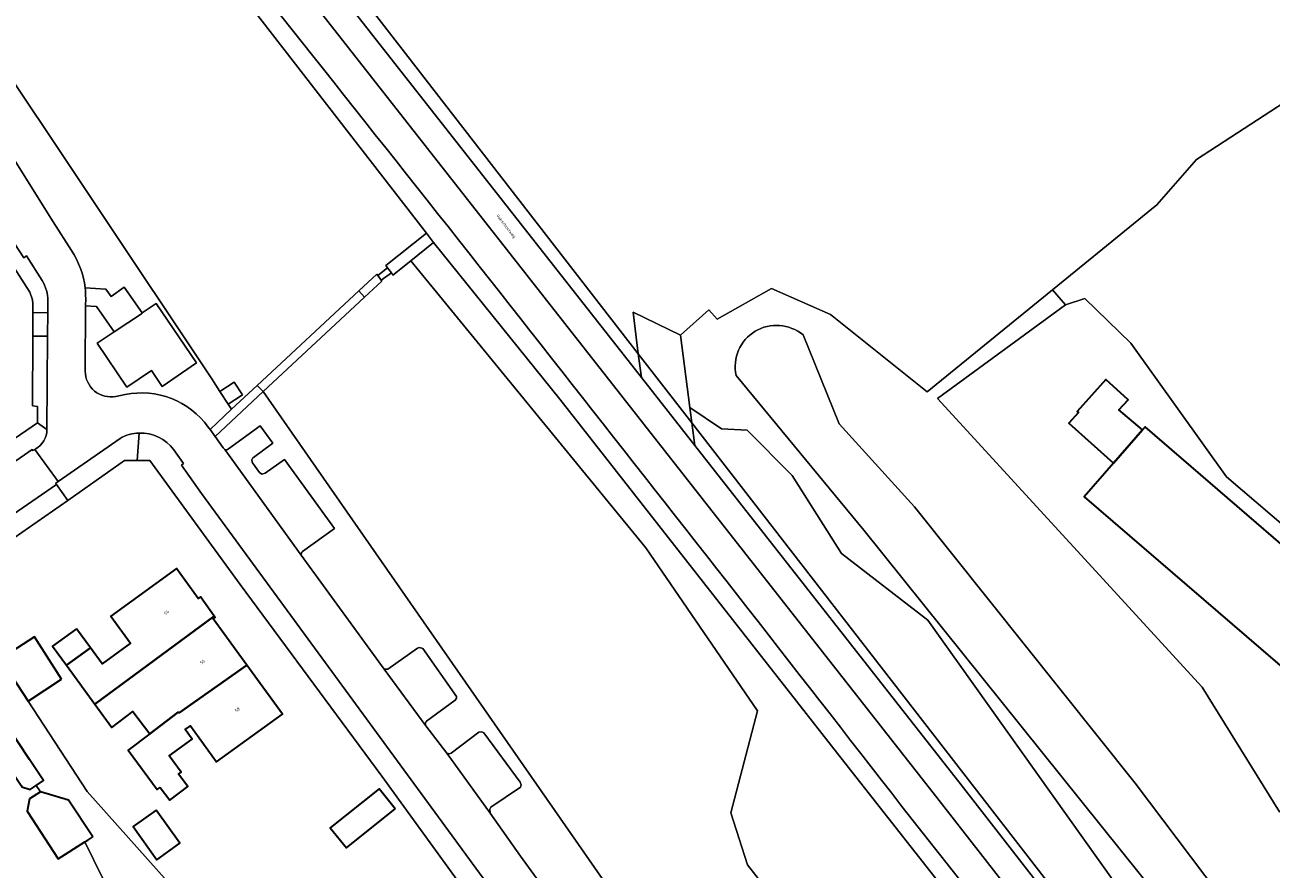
# Model space of a CAD drawing. Header units: metres. Extents: x 197700 to 204338, y 317132 to 325229.
# Tile 355 of 656: x 199449 to 199596, y 320561 to 320661. Entities that reach past the tile are written whole.
import ezdxf
from ezdxf.enums import TextEntityAlignment as Align

# ---------------------------------------------------------------- set-up
doc = ezdxf.new("R2010")
doc.units = ezdxf.units.M
for name, color, linetype, lineweight in [('B-WE-GR-BOS_GEMENGD-GV', 40, 'Continuous', 13), ('B-WE-GR-BOS_LOOF-GV', 40, 'Continuous', 13), ('B-WE-GR-GROENVOORZIENING-GV', 80, 'Continuous', 18), ('B-WE-IE-TERREINAFSCHEIDING_KUNSTMATIG_HEKWERK-G', 20, 'IE-TERREINAFSCHEIDING-KUNSTMATIG', 18), ('B-WE-OG-BEBOUWING-GV', 7, 'Continuous', 35), ('B-WE-OG-BEBOUWING-T18', 10, 'Continuous', 18), ('B-WE-OG-BEBOUWING_LAGE TRAFO-GV', 7, 'Continuous', 18), ('B-WE-OG-TERREIN_CULTUURSCHEIDING-GV', 7, 'Continuous', 18), ('B-WE-OG-TERREIN_ERF-GV', 7, 'Continuous', 18), ('B-WE-OG-TERREIN_ONBEGROEID-GV', 7, 'Continuous', 18), ('B-WE-OG-TOPOGRAFIE-T18', 10, 'Continuous', 18), ('B-WE-VH-ONVERHARD-GV', 252, 'Continuous', 18), ('B-WE-VH-VERHARDING_ASFALT-GV', 252, 'Continuous', 18), ('B-WE-VH-VERHARDING_BEDRIJFSVLOERPLAAT-GV', 252, 'Continuous', 18), ('B-WE-VH-VERHARDING_BETONSTRAATSTEEN-GV', 252, 'Continuous', 18), ('B-WE-VH-VERHARDING_GESLOTEN-GV', 252, 'Continuous', 18), ('B-WE-VH-VERHARDING_SIERBESTRATING-GV', 252, 'Continuous', 18), ('B-WE-VH-VERHARDING_TEGEL-GV', 252, 'Continuous', 18)]:
    doc.layers.add(name, color=color, linetype=linetype, lineweight=lineweight)
doc.styles.add('NLCS-ISO-M200-T18', font='NLCS-ISO.ttf', dxfattribs={"height": 0.36})
doc.linetypes.add('IE-TERREINAFSCHEIDING-KUNSTMATIG', pattern='A,4,[82,NLCS.SHX,S=0.75,R=90,X=0,Y=0],4,-2', length=10)

msp = doc.modelspace()

# ---------------------------------------------------------------- linework, layer by layer
at = {"layer": 'B-WE-GR-BOS_GEMENGD-GV'}
for points in [[(199472.411, 320617.623), (199474.103, 320618.732), (199475.084, 320617.234), (199473.393, 320616.125), (199473.788, 320615.524), (199476.784, 320618.34), (199488.759, 320629.439), (199490.865, 320631.396), (199490.96, 320631.27), (199492.119, 320632.162), (199491.914, 320632.438), (199496.677, 320636.248), (199468.056, 320673.223)], [(199444.097, 320660.123), (199471.468, 320619.089), (199472.411, 320617.623)]]:
    msp.add_lwpolyline(points, dxfattribs=at)
at = {"layer": 'B-WE-GR-BOS_LOOF-GV'}
for points in [[(199606.371, 320657.364), (199587.193, 320644.893), (199582.534, 320639.579), (199570.29, 320629.589), (199571.814, 320627.826), (199574.076, 320628.558), (199579.478, 320623.28), (199590.734, 320607.574), (199599.577, 320600)], [(199575.549, 320509.293), (199534.429, 320561.957), (199532.451, 320568.086), (199535.615, 320580.048), (199522.466, 320599.228), (199494.856, 320632.995), (199492.755, 320631.308), (199492.567, 320631.56), (199491.385, 320630.701), (199491.464, 320630.59), (199489.411, 320628.699), (199477.492, 320617.609), (199517.962, 320559.457)], [(199571.814, 320627.826), (199570.29, 320629.589), (199555.555, 320617.566), (199544.178, 320626.675), (199537.243, 320629.711), (199530.847, 320626.14), (199529.876, 320627.217), (199526.556, 320624.221), (199527.645, 320615.724), (199531.368, 320613.24), (199534.402, 320613.05), (199539.678, 320607.739), (199545.484, 320598.554), (199555.619, 320590.742), (199579.372, 320557.383), (199608.314, 320526.222), (199614.398, 320527.004)], [(199617.29, 320537.646), (199617.29, 320542.887), (199623.828, 320549.029), (199626.468, 320552.932), (199621.075, 320556.384), (199596.952, 320568.204), (199587.85, 320582.844), (199556.753, 320616.786), (199571.814, 320627.826)], [(199540.952, 320624.262), (199545.18, 320613.796), (199554.055, 320604.042), (199579.972, 320571.567), (199593.108, 320554.141)], [(199613.667, 320527.324), (199610.301, 320527.494), (199583.012, 320557.803), (199548.086, 320601.301), (199533.08, 320619.505)]]:
    msp.add_lwpolyline(points, dxfattribs=at)
msp.add_lwpolyline([(199533.08, 320619.505, -0.7133377), (199540.952, 320624.262)], format="xyb", dxfattribs=at)
at = {"layer": 'B-WE-GR-GROENVOORZIENING-GV'}
for points in [[(199521.949, 320619.254), (199521.592, 320622.056), (199477.249, 320679.306), (199455.072, 320713.602), (199444.319, 320735.345), (199436.547, 320754.115), (199435.68, 320753.155), (199443.602, 320733.703), (199447.72, 320724.058), (199453.188, 320713.073), (199456.436, 320706.978), (199458.546, 320703.348), (199465.595, 320691.892), (199468.89, 320687.203), (199473.718, 320680.731)], [(199450.417, 320624.138), (199452.158, 320624.125), (199452.177, 320626.858), (199450.428, 320626.892)], [(199527.873, 320613.947), (199528.217, 320611.264), (199559.52, 320571.365), (199583.816, 320540.126), (199598.985, 320520.803), (199600.038, 320520.777)]]:
    msp.add_lwpolyline(points, close=True, dxfattribs=at)
msp.add_lwpolyline([(199540.952, 320624.262, 0.7133377), (199533.08, 320619.505)], format="xyb", dxfattribs=at)
for points in [[(199593.108, 320554.141), (199579.972, 320571.567), (199554.055, 320604.042), (199545.18, 320613.796), (199540.952, 320624.262)], [(199533.08, 320619.505), (199548.086, 320601.301), (199583.012, 320557.803), (199610.301, 320527.494), (199613.667, 320527.324)]]:
    msp.add_lwpolyline(points, dxfattribs=at)
at = {"layer": 'B-WE-IE-TERREINAFSCHEIDING_KUNSTMATIG_HEKWERK-G'}
for points in [[(199459.614, 320628.793), (199461.163, 320629.889), (199463.273, 320626.857)], [(199457.908, 320627.618), (199459.971, 320624.617)], [(199459.971, 320624.617), (199457.981, 320623.287), (199461.466, 320618.107), (199464.368, 320620.068), (199465.629, 320618.194), (199469.644, 320620.993), (199464.909, 320627.969), (199463.273, 320626.857)]]:
    msp.add_lwpolyline(points, dxfattribs=at)
at = {"layer": 'B-WE-OG-BEBOUWING-GV'}
for points in [[(199577.442, 320609.194), (199580.841, 320613.096), (199578.066, 320615.446), (199579.15, 320616.65), (199576.53, 320619.01), (199573.17, 320615.28), (199573.319, 320615.146), (199572.2, 320613.899)], [(199457.2, 320587.48), (199454.37, 320585.42), (199457.72, 320580.83), (199471.757, 320591.211), (199470.13, 320593.455), (199469.876, 320593.271), (199467.3, 320596.813), (199459.588, 320591.203), (199461.91, 320588.01), (199458.58, 320585.59)], [(199464.179, 320577.376), (199467.52, 320579.92), (199467.61, 320579.81), (199475.577, 320585.435), (199471.619, 320590.875), (199471.87, 320591.055), (199471.757, 320591.211), (199457.72, 320580.83), (199459.72, 320578.09), (199462.194, 320579.983)], [(199455.573, 320589.714), (199452.747, 320587.673), (199454.37, 320585.42), (199457.2, 320587.48)], [(199453.81, 320583.79), (199450.61, 320588.76), (199446.62, 320586.17), (199449.86, 320581.22)], [(199465.391, 320571.055), (199466.523, 320569.554), (199468.642, 320571.152), (199467.539, 320572.615), (199467.85, 320572.84), (199466.444, 320574.778), (199469.151, 320576.749), (199468.335, 320577.87), (199468.94, 320578.31), (199472.021, 320574.07), (199479.756, 320579.691), (199475.577, 320585.435), (199467.61, 320579.81), (199467.52, 320579.92), (199464.179, 320577.376), (199461.65, 320575.45), (199465.04, 320570.8)], [(199443.609, 320567.67), (199444.493, 320566.37), (199445.658, 320566.369), (199447.092, 320567.354), (199447.361, 320568.34), (199446.539, 320569.612), (199447.26, 320570.09), (199445.284, 320573.07), (199447.073, 320574.256), (199449.049, 320571.276), (199449.143, 320571.133), (199450.101, 320570.821), (199450.816, 320571.295), (199451.681, 320571.868), (199451.371, 320572.337), (199450.05, 320574.33), (199447.297, 320578.493), (199435.597, 320570.702), (199439.46, 320564.92), (199439.582, 320565.001), (199442.957, 320567.238)], [(199457.486, 320565.244), (199454.6, 320569.552), (199451.321, 320570.533), (199450.048, 320569.701), (199449.753, 320568.282), (199453.405, 320562.647), (199456.548, 320564.647), (199456.805, 320564.811), (199456.885, 320564.862)], [(199493.019, 320568.547), (199491.118, 320570.911), (199485.388, 320566.3), (199487.289, 320563.938)], [(199464.919, 320568.403), (199462.206, 320566.458), (199465, 320562.56), (199467.713, 320564.505)]]:
    msp.add_lwpolyline(points, close=True, dxfattribs=at)
msp.add_lwpolyline([(199609.35, 320589.17), (199581.15, 320613.45), (199580.841, 320613.096), (199577.442, 320609.194), (199573.98, 320605.22), (199600.08, 320582.77)], dxfattribs=at)
at = {"layer": 'B-WE-OG-BEBOUWING_LAGE TRAFO-GV'}
msp.add_lwpolyline([(199473.393, 320616.125), (199475.084, 320617.234), (199474.103, 320618.732), (199472.411, 320617.623)], close=True, dxfattribs=at)
at = {"layer": 'B-WE-OG-TERREIN_CULTUURSCHEIDING-GV'}
for points in [[(199612.226, 320500), (199608.061, 320504.679), (199581.366, 320538.217), (199556.954, 320569.533), (199471.402, 320678.632), (199466.387, 320685.274), (199459.657, 320695.169), (199455.913, 320701.434), (199453.618, 320705.516), (199450.413, 320711.549), (199446.832, 320718.724), (199442.839, 320727.359), (199440.67, 320732.438), (199433.353, 320750.735), (199431.226, 320755.613), (199429.904, 320758.884), (199428.655, 320762.38), (199426.687, 320764.115), (199425.662, 320766.682), (199423.032, 320769.464), (199422.117, 320769.073), (199427.566, 320753.968)], [(199471.042, 320613.431), (199471.252, 320613.14), (199473.788, 320615.524), (199473.393, 320616.125), (199472.411, 320617.623), (199471.468, 320619.089), (199444.097, 320660.123), (199440.338, 320657.729), (199440.289, 320657.54), (199452.798, 320637.585), (199454.964, 320634.212)], [(199576.037, 320535.582), (199545.417, 320574.492), (199512.358, 320616.703), (199497.51, 320635.127), (199494.856, 320632.995), (199522.466, 320599.228), (199535.615, 320580.048), (199532.451, 320568.086), (199534.429, 320561.957), (199575.549, 320509.293), (199576.073, 320510.213), (199576.78, 320511.152), (199578.308, 320512.52), (199582.85, 320515.824), (199584.075, 320516.317), (199588.751, 320519.734)], [(199456.569, 320629.792), (199458.993, 320629.651), (199459.614, 320628.793), (199461.163, 320629.889), (199463.273, 320626.857)], [(199463.273, 320626.857), (199464.909, 320627.969), (199469.644, 320620.993), (199465.629, 320618.194), (199464.368, 320620.068), (199461.466, 320618.107), (199457.981, 320623.287), (199459.971, 320624.617), (199457.908, 320627.618), (199456.631, 320627.699), (199456.587, 320620.011)], [(199460.197, 320617.042), (199461.269, 320617.26)], [(199549.882, 320509.353), (199539.014, 320523.709), (199538.814, 320525.566), (199539.432, 320527.355), (199531.5, 320538.746), (199528.393, 320539.414), (199524.561, 320544.132), (199518.236, 320553.289), (199517.962, 320556.344), (199517.962, 320559.457), (199477.492, 320617.609), (199471.849, 320612.31), (199472.786, 320611.009), (199472.978, 320610.799)], [(199614.398, 320527.004), (199608.314, 320526.222), (199579.372, 320557.383), (199555.619, 320590.742), (199545.484, 320598.554), (199539.678, 320607.739), (199534.402, 320613.05), (199531.368, 320613.24), (199527.645, 320615.724), (199527.873, 320613.947), (199600.038, 320520.777)], [(199473.421, 320610.855), (199477.161, 320613.58), (199478.628, 320611.528), (199476.361, 320609.864)], [(199476.263, 320609.24), (199477.085, 320608.077), (199477.361, 320607.903), (199477.726, 320607.997), (199480.002, 320609.635), (199485.866, 320601.511), (199482.14, 320598.807)], [(199481.968, 320598.373), (199491.732, 320584.945), (199492.151, 320584.949), (199495.64, 320587.441), (199495.871, 320587.523), (199496.26, 320587.406), (199500.215, 320581.752), (199500.206, 320581.541), (199500.056, 320581.327), (199496.682, 320578.842), (199496.552, 320578.584), (199496.608, 320578.287), (199499.101, 320575.099), (199499.418, 320575.021), (199499.59, 320575.086), (199502.842, 320577.569), (199503.188, 320577.587), (199503.438, 320577.473), (199507.707, 320571.657), (199507.832, 320571.376), (199507.747, 320571.091), (199504.249, 320568.725), (199504.125, 320568.506), (199504.171, 320568.048), (199507.733, 320562.966), (199513.891, 320554.517)], [(199552.581, 320568.813), (199576.488, 320538.515), (199600.451, 320508.266), (199611.141, 320495.886), (199621.741, 320486.469), (199635.4, 320476.675), (199635.953, 320477.387), (199636.877, 320478.575), (199637.434, 320479.292), (199637.528, 320479.429), (199637.29, 320479.575)]]:
    msp.add_lwpolyline(points, dxfattribs=at)
for points in [[(199474.778, 320667.853, -0.0031234), (199552.581, 320568.813)], [(199454.964, 320634.212, -0.1172423), (199456.569, 320629.792)], [(199456.587, 320620.011, 0.4759367), (199460.197, 320617.042)], [(199461.269, 320617.26, -0.2947692), (199471.042, 320613.431)], [(199472.978, 320610.799, 0.2619456), (199473.421, 320610.855)], [(199476.361, 320609.864, 0.4200818), (199476.263, 320609.24)], [(199482.14, 320598.807, 0.276847), (199481.968, 320598.373)]]:
    msp.add_lwpolyline(points, format="xyb", dxfattribs=at)
at = {"layer": 'B-WE-OG-TERREIN_ERF-GV'}
for points in [[(199435.643, 320756.297), (199435.667, 320756.238), (199436.547, 320754.115), (199444.319, 320735.345), (199455.072, 320713.602), (199477.249, 320679.306), (199521.592, 320622.056), (199520.97, 320626.942), (199526.556, 320624.221), (199529.876, 320627.217), (199530.847, 320626.14), (199537.243, 320629.711), (199544.178, 320626.675), (199555.555, 320617.566), (199570.29, 320629.589), (199582.534, 320639.579), (199587.193, 320644.893), (199606.371, 320657.364)], [(199437.201, 320604.468), (199450.957, 320613.92), (199450.959, 320615.853), (199450.384, 320615.913), (199450.417, 320624.138), (199450.428, 320626.892), (199450.432, 320627.954), (199450.383, 320628.397), (199450.055, 320629.312), (199446.67, 320634.623)], [(199599.577, 320600), (199590.734, 320607.574), (199579.478, 320623.28), (199574.076, 320628.558), (199571.814, 320627.826), (199556.753, 320616.786), (199587.85, 320582.844), (199596.952, 320568.204)], [(199600.08, 320582.77), (199573.98, 320605.22), (199577.442, 320609.194), (199572.2, 320613.899), (199573.319, 320615.146), (199573.17, 320615.28), (199576.53, 320619.01), (199579.15, 320616.65), (199578.066, 320615.446), (199580.841, 320613.096), (199581.15, 320613.45), (199609.35, 320589.17)], [(199474.791, 320594.902), (199464.184, 320609.499), (199462.7, 320609.495), (199461.215, 320609.49), (199454.526, 320604.804), (199448.228, 320600.392), (199446.615, 320599.287), (199440.464, 320594.998), (199446.62, 320586.17), (199450.61, 320588.76), (199453.81, 320583.79), (199449.86, 320581.22), (199456.829, 320570.573), (199466.207, 320560.031), (199466.652, 320559.378), (199469.391, 320555.358), (199478.441, 320542.075), (199496.431, 320516.324), (199521.672, 320480.193), (199543.696, 320450.143), (199547.521, 320446.944)], [(199559.211, 320444.386), (199575.628, 320456.463), (199563.821, 320472.513), (199535.389, 320511.752), (199507.479, 320550.289), (199503.451, 320555.837), (199491.445, 320572.364), (199474.791, 320594.902)], [(199459.65, 320558.36), (199456.548, 320564.647), (199453.405, 320562.647), (199449.753, 320568.282), (199450.048, 320569.701), (199451.321, 320570.533), (199450.816, 320571.295), (199450.101, 320570.821), (199449.143, 320571.133)]]:
    msp.add_lwpolyline(points, dxfattribs=at)
for points in [[(199467.539, 320572.615), (199468.642, 320571.152), (199466.523, 320569.554), (199465.391, 320571.055), (199465.04, 320570.8), (199461.65, 320575.45), (199464.179, 320577.376), (199462.194, 320579.983), (199459.72, 320578.09), (199457.72, 320580.83), (199454.37, 320585.42), (199452.747, 320587.673), (199455.573, 320589.714), (199457.2, 320587.48), (199458.58, 320585.59), (199461.91, 320588.01), (199459.588, 320591.203), (199467.3, 320596.813), (199469.876, 320593.271), (199470.13, 320593.455), (199471.757, 320591.211), (199471.87, 320591.055), (199471.619, 320590.875), (199475.577, 320585.435), (199479.756, 320579.691), (199472.021, 320574.07), (199468.94, 320578.31), (199468.335, 320577.87), (199469.151, 320576.749), (199466.444, 320574.778), (199467.85, 320572.84)], [(199493.019, 320568.547), (199487.289, 320563.938), (199485.388, 320566.3), (199491.118, 320570.911)], [(199464.919, 320568.403), (199467.713, 320564.505), (199465, 320562.56), (199462.206, 320566.458)]]:
    msp.add_lwpolyline(points, close=True, dxfattribs=at)
at = {"layer": 'B-WE-OG-TERREIN_ONBEGROEID-GV'}
msp.add_lwpolyline([(199459.971, 320624.617), (199457.981, 320623.287), (199461.466, 320618.107), (199464.368, 320620.068), (199465.629, 320618.194), (199469.644, 320620.993), (199464.909, 320627.969), (199463.273, 320626.857), (199463.181, 320626.75)], close=True, dxfattribs=at)
at = {"layer": 'B-WE-VH-ONVERHARD-GV'}
for points in [[(199468.056, 320673.223), (199496.677, 320636.248)], [(199496.677, 320636.248), (199497.51, 320635.127), (199512.358, 320616.703), (199545.417, 320574.492), (199576.037, 320535.582)], [(199634.374, 320475.383), (199635.4, 320476.675), (199621.741, 320486.469), (199611.141, 320495.886), (199600.451, 320508.266), (199576.488, 320538.515), (199552.581, 320568.813)]]:
    msp.add_lwpolyline(points, dxfattribs=at)
msp.add_lwpolyline([(199552.581, 320568.813, 0.0031234), (199474.778, 320667.853)], format="xyb", dxfattribs=at)
at = {"layer": 'B-WE-VH-VERHARDING_ASFALT-GV'}
for points in [[(199598.985, 320520.803), (199583.816, 320540.126), (199559.52, 320571.365), (199528.217, 320611.264), (199521.949, 320619.254), (199473.718, 320680.731), (199468.89, 320687.203), (199465.595, 320691.892), (199458.546, 320703.348), (199456.436, 320706.978), (199453.188, 320713.073), (199447.72, 320724.058)], [(199446.832, 320718.724), (199450.413, 320711.549), (199453.618, 320705.516), (199455.913, 320701.434), (199459.657, 320695.169), (199466.387, 320685.274), (199471.402, 320678.632), (199556.954, 320569.533), (199581.366, 320538.217), (199608.061, 320504.679)], [(199454.964, 320634.212), (199452.798, 320637.585), (199440.289, 320657.54), (199436.092, 320664.265), (199435.993, 320664.414), (199433.771, 320667.788), (199433.722, 320667.895), (199429.414, 320674.715), (199422.796, 320685.087), (199418.414, 320682.289), (199418.217, 320682.163), (199447.174, 320636.718), (199449.37, 320633.328), (199449.688, 320633.555), (199451.504, 320630.66)], [(199452.186, 320628.26), (199452.177, 320626.858), (199452.158, 320624.125), (199452.084, 320613.155)], [(199456.587, 320620.011), (199456.631, 320627.699), (199456.636, 320628.569)], [(199461.269, 320617.26), (199460.197, 320617.042)], [(199466.984, 320610.773), (199468.144, 320609.152), (199467.891, 320608.939), (199470.236, 320605.615), (199509.763, 320551.607), (199513.891, 320554.517), (199507.733, 320562.966), (199504.171, 320568.048), (199499.101, 320575.099), (199496.608, 320578.287), (199491.732, 320584.945), (199481.968, 320598.373), (199472.978, 320610.799), (199472.786, 320611.009), (199471.849, 320612.31), (199471.252, 320613.14), (199471.042, 320613.431)], [(199450.717, 320610.835), (199450.67, 320610.808), (199453.422, 320607.051), (199460.675, 320612.094)]]:
    msp.add_lwpolyline(points, dxfattribs=at)
for points in [[(199456.569, 320629.792, 0.1172423), (199454.964, 320634.212)], [(199451.504, 320630.66, -0.1431413), (199452.186, 320628.26)], [(199456.636, 320628.569, 0.0302076), (199456.569, 320629.792)], [(199460.197, 320617.042, -0.4759367), (199456.587, 320620.011)], [(199471.042, 320613.431, 0.2947692), (199461.269, 320617.26)], [(199452.084, 320613.155, -0.2691996), (199450.717, 320610.835)], [(199460.675, 320612.094, -0.1224501), (199462.922, 320612.735)], [(199462.922, 320612.735, -0.2466785), (199466.984, 320610.773)]]:
    msp.add_lwpolyline(points, format="xyb", dxfattribs=at)
for points in [[(199521.949, 320619.254), (199528.217, 320611.264), (199527.873, 320613.947), (199521.592, 320622.056)], [(199436.503, 320595.12), (199445.3, 320601.216), (199446.91, 320602.333), (199453.196, 320606.687), (199453.084, 320606.816), (199453.422, 320607.051), (199450.67, 320610.808), (199450.424, 320610.67), (199450.328, 320610.785), (199438.515, 320602.585), (199432.988, 320598.749), (199429.653, 320596.434), (199420.074, 320589.785), (199420.192, 320589.605), (199420.046, 320589.503), (199422.652, 320585.749), (199422.794, 320585.857), (199422.917, 320585.707), (199423.827, 320586.338), (199425.536, 320587.522), (199425.607, 320587.571), (199435.073, 320594.13)]]:
    msp.add_lwpolyline(points, close=True, dxfattribs=at)
at = {"layer": 'B-WE-VH-VERHARDING_BEDRIJFSVLOERPLAAT-GV'}
for points in [[(199492.567, 320631.56), (199492.119, 320632.162), (199490.96, 320631.27), (199491.385, 320630.701)], [(199477.492, 320617.609), (199489.411, 320628.699), (199488.759, 320629.439), (199476.784, 320618.34)]]:
    msp.add_lwpolyline(points, close=True, dxfattribs=at)
at = {"layer": 'B-WE-VH-VERHARDING_BETONSTRAATSTEEN-GV'}
for points in [[(199450.957, 320613.92), (199437.201, 320604.468), (199438.515, 320602.585), (199450.328, 320610.785), (199450.424, 320610.67), (199450.67, 320610.808), (199450.717, 320610.835)], [(199452.084, 320613.155), (199450.957, 320613.92)], [(199476.361, 320609.864), (199478.628, 320611.528), (199477.161, 320613.58), (199473.421, 320610.855)], [(199472.978, 320610.799), (199481.968, 320598.373)], [(199482.14, 320598.807), (199485.866, 320601.511), (199480.002, 320609.635), (199477.726, 320607.997), (199477.361, 320607.903), (199477.085, 320608.077), (199476.263, 320609.24)], [(199466.207, 320560.031), (199456.829, 320570.573), (199449.86, 320581.22), (199446.62, 320586.17)], [(199447.297, 320578.493), (199450.05, 320574.33), (199451.371, 320572.337), (199451.681, 320571.868), (199450.816, 320571.295), (199451.321, 320570.533), (199454.6, 320569.552), (199457.486, 320565.244), (199456.885, 320564.862), (199456.805, 320564.811), (199456.548, 320564.647), (199459.65, 320558.36)]]:
    msp.add_lwpolyline(points, dxfattribs=at)
for points in [[(199450.717, 320610.835, 0.2691996), (199452.084, 320613.155)], [(199473.421, 320610.855, -0.2619456), (199472.978, 320610.799)], [(199476.263, 320609.24, -0.4200818), (199476.361, 320609.864)], [(199481.968, 320598.373, -0.276847), (199482.14, 320598.807)]]:
    msp.add_lwpolyline(points, format="xyb", dxfattribs=at)
for points in [[(199446.91, 320602.333), (199448.228, 320600.392), (199454.526, 320604.804), (199453.196, 320606.687)], [(199496.608, 320578.287), (199496.552, 320578.584), (199496.682, 320578.842), (199500.056, 320581.327), (199500.206, 320581.541), (199500.215, 320581.752), (199496.26, 320587.406), (199495.871, 320587.523), (199495.64, 320587.441), (199492.151, 320584.949), (199491.732, 320584.945)], [(199504.171, 320568.048), (199504.125, 320568.506), (199504.249, 320568.725), (199507.747, 320571.091), (199507.832, 320571.376), (199507.707, 320571.657), (199503.438, 320577.473), (199503.188, 320577.587), (199502.842, 320577.569), (199499.59, 320575.086), (199499.418, 320575.021), (199499.101, 320575.099)]]:
    msp.add_lwpolyline(points, close=True, dxfattribs=at)
at = {"layer": 'B-WE-VH-VERHARDING_GESLOTEN-GV'}
msp.add_lwpolyline([(199527.873, 320613.947), (199527.645, 320615.724), (199526.556, 320624.221), (199520.97, 320626.942), (199521.592, 320622.056)], close=True, dxfattribs=at)
at = {"layer": 'B-WE-VH-VERHARDING_SIERBESTRATING-GV'}
for points in [[(199454.526, 320604.804), (199461.215, 320609.49), (199462.7, 320609.495), (199462.922, 320612.735)], [(199460.675, 320612.094), (199453.422, 320607.051), (199453.084, 320606.816), (199453.196, 320606.687), (199454.526, 320604.804)]]:
    msp.add_lwpolyline(points, dxfattribs=at)
msp.add_lwpolyline([(199462.922, 320612.735, 0.1224501), (199460.675, 320612.094)], format="xyb", dxfattribs=at)
at = {"layer": 'B-WE-VH-VERHARDING_TEGEL-GV'}
for points in [[(199451.504, 320630.66), (199449.688, 320633.555), (199449.37, 320633.328), (199447.174, 320636.718), (199418.217, 320682.163), (199410.859, 320693.712), (199409.522, 320692.878), (199443.297, 320639.913), (199446.67, 320634.623), (199450.055, 320629.312), (199450.383, 320628.397), (199450.432, 320627.954), (199450.428, 320626.892), (199452.177, 320626.858)], [(199459.614, 320628.793), (199458.993, 320629.651), (199456.569, 320629.792)], [(199456.636, 320628.569), (199456.631, 320627.699), (199457.908, 320627.618), (199459.971, 320624.617), (199463.181, 320626.75), (199463.273, 320626.857), (199461.163, 320629.889), (199459.614, 320628.793)], [(199452.177, 320626.858), (199452.186, 320628.26)], [(199462.922, 320612.735), (199462.7, 320609.495)], [(199462.7, 320609.495), (199464.184, 320609.499), (199474.791, 320594.902), (199491.445, 320572.364), (199503.451, 320555.837), (199507.479, 320550.289), (199509.763, 320551.607), (199470.236, 320605.615), (199467.891, 320608.939), (199468.144, 320609.152), (199466.984, 320610.773)]]:
    msp.add_lwpolyline(points, dxfattribs=at)
for points in [[(199492.119, 320632.162), (199492.567, 320631.56), (199492.755, 320631.308), (199494.856, 320632.995), (199497.51, 320635.127), (199496.677, 320636.248), (199491.914, 320632.438)], [(199491.385, 320630.701), (199490.96, 320631.27), (199490.865, 320631.396), (199488.759, 320629.439), (199489.411, 320628.699), (199491.464, 320630.59)], [(199450.417, 320624.138), (199450.384, 320615.913), (199450.959, 320615.853), (199450.957, 320613.92), (199452.084, 320613.155), (199452.158, 320624.125)], [(199471.849, 320612.31), (199477.492, 320617.609), (199476.784, 320618.34), (199473.788, 320615.524), (199471.252, 320613.14)]]:
    msp.add_lwpolyline(points, close=True, dxfattribs=at)
for points in [[(199452.186, 320628.26, 0.1431413), (199451.504, 320630.66)], [(199456.569, 320629.792, -0.0302076), (199456.636, 320628.569)], [(199466.984, 320610.773, 0.2466785), (199462.922, 320612.735)]]:
    msp.add_lwpolyline(points, format="xyb", dxfattribs=at)

# ---------------------------------------------------------------- texts
at = {"layer": 'B-WE-OG-BEBOUWING-T18', "style": 'NLCS-ISO-M200-T18'}
for s, rotation, p in [('54', 35.9, (199466.154, 320591.64)), ('56', 36, (199470.373, 320585.83)), ('58', 36, (199474.464, 320580.2))]:
    msp.add_text(s, height=0.36, rotation=rotation, dxfattribs=at).set_placement(p, align=Align.MIDDLE)
at = {"layer": 'B-WE-OG-TOPOGRAFIE-T18', "style": 'NLCS-ISO-M200-T18'}
msp.add_text('Vakschoolweg', height=0.36, rotation=308.1, dxfattribs=at).set_placement((199506.006, 320637.038), align=Align.MIDDLE)

doc.saveas('drawing.dxf')
